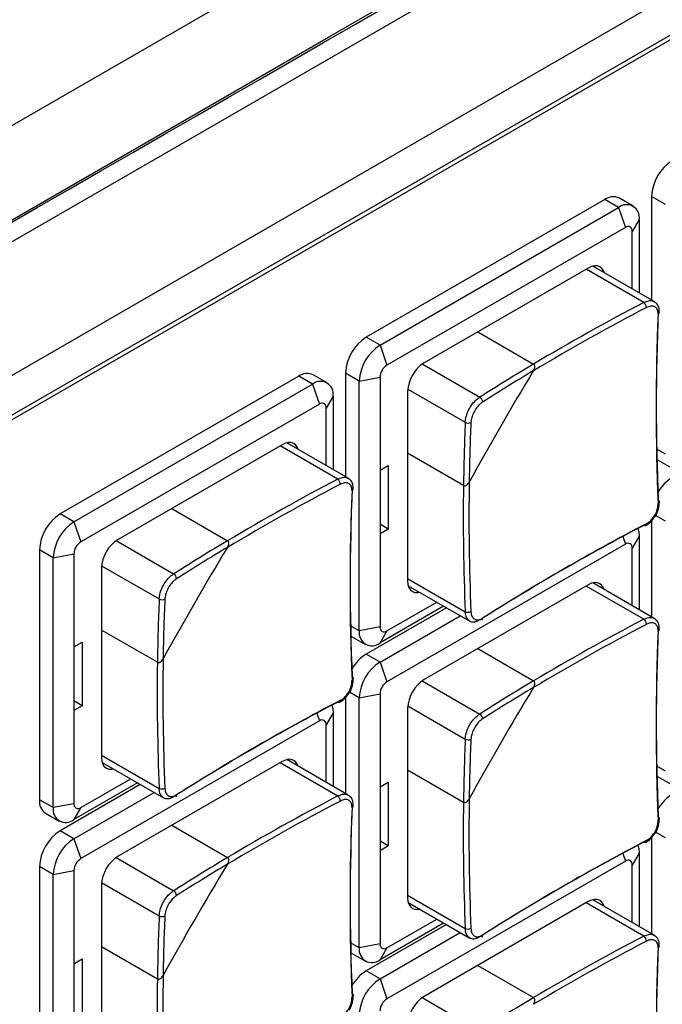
# Model space of a CAD drawing. Header units: millimetres. Extents: x 7146 to 9108, y -1574 to -663.
# Tile 259 of 289: x 8621 to 8654, y -1221 to -1171. Entities that reach past the tile are written whole.
import ezdxf

# ---------------------------------------------------------------- set-up
doc = ezdxf.new("R2010")
doc.units = ezdxf.units.MM
doc.header["$LTSCALE"] = 3

msp = doc.modelspace()

# ---------------------------------------------------------------- linework, layer by layer
at = {"linetype": 'Continuous', "lineweight": 30}
for p, q in [((8801.369, -1086.814), (8615.703, -1193.997)), ((8799.045, -1088.391), (8615.906, -1194.115)), ((8613.289, -1180.53), (8706.632, -1126.644)), ((8706.419, -1139.586), (8613.077, -1193.472)), ((8651.296, -1179.942), (8639.063, -1187.004)), ((8652.003, -1180.35), (8651.296, -1179.942)), ((8652.753, -1180.276), (8652.046, -1179.868)), ((8654.407, -1180.187), (8653.7, -1179.779)), ((8653.7, -1179.779), (8653.7, -1185.098)), ((8639.77, -1187.412), (8652.003, -1180.35)), ((8652.003, -1180.35), (8652.356, -1181.371)), ((8653.064, -1180.963), (8652.71, -1181.575)), ((8653.064, -1180.963), (8653.064, -1184.731)), ((8652.356, -1181.371), (8640.123, -1188.433)), ((8652.71, -1184.527), (8652.71, -1181.575)), ((8650.447, -1183.453), (8642.033, -1188.311)), ((8653.299, -1185.221), (8650.341, -1183.514)), ((8653.835, -1185.176), (8650.682, -1183.356)), ((8644.784, -1186.722), (8647.65, -1188.377)), ((8639.77, -1187.412), (8639.063, -1187.004)), ((8639.77, -1187.412), (8640.123, -1188.433)), ((8641.933, -1188.375), (8644.884, -1190.079)), ((8635.598, -1189.004), (8623.365, -1196.066)), ((8636.305, -1189.412), (8635.598, -1189.004)), ((8637.055, -1189.338), (8636.348, -1188.93)), ((8638.709, -1189.249), (8638.002, -1188.841)), ((8638.002, -1188.841), (8638.002, -1194.16)), ((8638.709, -1189.249), (8639.77, -1189.045)), ((8638.709, -1202.069), (8638.709, -1189.249)), ((8639.77, -1189.045), (8639.77, -1193.822)), ((8624.072, -1196.474), (8636.305, -1189.412)), ((8636.305, -1189.412), (8636.659, -1190.433)), ((8641.19, -1189.661), (8644.142, -1191.365)), ((8637.366, -1190.025), (8637.012, -1190.637)), ((8637.366, -1190.025), (8637.366, -1193.793)), ((8641.184, -1189.78), (8641.184, -1199.497)), ((8636.659, -1190.433), (8624.426, -1197.495)), ((8637.012, -1193.589), (8637.012, -1190.637)), ((8634.749, -1192.515), (8626.335, -1197.373)), ((8637.601, -1194.284), (8634.643, -1192.576)), ((8638.137, -1194.238), (8634.984, -1192.418)), ((8654.407, -1193.007), (8653.962, -1192.75)), ((8644.05, -1194.611), (8641.184, -1192.957)), ((8654.011, -1193.285), (8654.718, -1193.694)), ((8639.77, -1193.822), (8640.194, -1193.577)), ((8640.194, -1193.577), (8640.194, -1196.843)), ((8639.77, -1193.822), (8639.77, -1197.088)), ((8629.086, -1195.785), (8631.952, -1197.439)), ((8624.072, -1196.474), (8623.365, -1196.066)), ((8654.407, -1196.436), (8653.906, -1196.147)), ((8624.072, -1196.474), (8624.426, -1197.495)), ((8640.194, -1196.843), (8639.77, -1196.598)), ((8640.194, -1196.843), (8639.77, -1197.088)), ((8653.7, -1196.416), (8653.7, -1201.347)), ((8639.77, -1197.088), (8639.77, -1201.865)), ((8652.22, -1197.225), (8652.356, -1197.62)), ((8653.064, -1197.212), (8652.71, -1197.824)), ((8653.064, -1197.212), (8653.064, -1200.98)), ((8626.235, -1197.437), (8629.186, -1199.141)), ((8652.356, -1197.62), (8640.123, -1204.682)), ((8652.71, -1200.776), (8652.71, -1197.824)), ((8623.012, -1198.311), (8622.304, -1197.903)), ((8622.304, -1197.903), (8622.304, -1210.723)), ((8623.012, -1198.311), (8624.072, -1198.107)), ((8623.012, -1211.131), (8623.012, -1198.311)), ((8624.072, -1198.107), (8624.072, -1202.884)), ((8625.486, -1198.842), (8625.486, -1208.559)), ((8625.492, -1198.723), (8628.444, -1200.427)), ((8641.184, -1199.375), (8644.142, -1201.082)), ((8641.217, -1199.749), (8644.371, -1201.569)), ((8650.447, -1199.702), (8642.033, -1204.56)), ((8653.299, -1201.471), (8650.341, -1199.763)), ((8653.835, -1201.425), (8650.682, -1199.605)), ((8643.175, -1200.879), (8639.063, -1203.253)), ((8643.034, -1200.797), (8639.77, -1202.682)), ((8640.123, -1202.069), (8642.68, -1200.593)), ((8639.77, -1203.661), (8643.882, -1201.287)), ((8638.709, -1202.069), (8638.264, -1201.812)), ((8639.77, -1201.865), (8638.709, -1202.069)), ((8628.352, -1203.674), (8625.486, -1202.019)), ((8638.313, -1202.348), (8639.02, -1202.756)), ((8640.123, -1202.069), (8639.77, -1202.682)), ((8624.072, -1202.884), (8624.496, -1202.639)), ((8624.072, -1202.884), (8624.072, -1206.15)), ((8624.496, -1202.639), (8624.496, -1205.905)), ((8639.77, -1203.661), (8639.063, -1203.253)), ((8644.784, -1202.972), (8647.65, -1204.626)), ((8639.77, -1203.661), (8640.123, -1204.682)), ((8641.933, -1204.624), (8644.884, -1206.328)), ((8638.709, -1205.498), (8638.208, -1205.209)), ((8638.709, -1205.498), (8639.77, -1205.294)), ((8639.77, -1205.294), (8639.77, -1210.071)), ((8624.496, -1205.905), (8624.072, -1205.66)), ((8624.496, -1205.905), (8624.072, -1206.15)), ((8638.002, -1205.479), (8638.002, -1210.409)), ((8638.709, -1218.318), (8638.709, -1205.498)), ((8641.19, -1205.91), (8644.142, -1207.614)), ((8624.072, -1206.15), (8624.072, -1210.927)), ((8636.522, -1206.287), (8636.659, -1206.682)), ((8637.366, -1206.274), (8637.012, -1206.886)), ((8637.366, -1206.274), (8637.366, -1210.042)), ((8641.184, -1206.029), (8641.184, -1215.746)), ((8636.659, -1206.682), (8624.426, -1213.744)), ((8637.012, -1209.838), (8637.012, -1206.886)), ((8625.486, -1208.437), (8628.444, -1210.144)), ((8625.519, -1208.811), (8628.673, -1210.631)), ((8634.749, -1208.764), (8626.335, -1213.622)), ((8637.601, -1210.533), (8634.643, -1208.825)), ((8638.137, -1210.487), (8634.984, -1208.667)), ((8644.05, -1210.861), (8641.184, -1209.206)), ((8654.407, -1209.256), (8653.962, -1208.999)), ((8627.477, -1209.941), (8623.365, -1212.315)), ((8627.336, -1209.86), (8624.072, -1211.744)), ((8624.426, -1211.131), (8626.982, -1209.655)), ((8639.77, -1210.071), (8640.194, -1209.826)), ((8640.194, -1209.826), (8640.194, -1213.092)), ((8654.011, -1209.535), (8654.718, -1209.943)), ((8624.072, -1212.723), (8628.184, -1210.349)), ((8639.77, -1210.071), (8639.77, -1213.337)), ((8623.012, -1211.131), (8622.304, -1210.723)), ((8624.072, -1210.927), (8623.012, -1211.131)), ((8622.615, -1211.41), (8623.322, -1211.818)), ((8624.426, -1211.131), (8624.072, -1211.744)), ((8624.072, -1212.723), (8623.365, -1212.315)), ((8629.086, -1212.034), (8631.952, -1213.688)), ((8654.407, -1212.686), (8653.906, -1212.396)), ((8624.072, -1212.723), (8624.426, -1213.744)), ((8640.194, -1213.092), (8639.77, -1212.847)), ((8653.7, -1212.666), (8653.7, -1217.596)), ((8640.194, -1213.092), (8639.77, -1213.337)), ((8639.77, -1213.337), (8639.77, -1218.114)), ((8652.22, -1213.474), (8652.356, -1213.869)), ((8653.064, -1213.461), (8652.71, -1214.073)), ((8653.064, -1213.461), (8653.064, -1217.229)), ((8626.235, -1213.686), (8629.186, -1215.39)), ((8652.356, -1213.869), (8640.123, -1220.931)), ((8623.012, -1214.561), (8622.304, -1214.152)), ((8622.304, -1214.152), (8622.304, -1226.972)), ((8623.012, -1214.561), (8624.072, -1214.356)), ((8624.072, -1214.356), (8624.072, -1219.133)), ((8652.71, -1217.025), (8652.71, -1214.073)), ((8623.012, -1227.38), (8623.012, -1214.561)), ((8625.492, -1214.972), (8628.444, -1216.676)), ((8625.486, -1215.092), (8625.486, -1224.808)), ((8641.184, -1215.624), (8644.142, -1217.331)), ((8641.217, -1215.998), (8644.371, -1217.819)), ((8650.447, -1215.951), (8642.033, -1220.809)), ((8653.299, -1217.72), (8650.341, -1216.012)), ((8653.835, -1217.675), (8650.682, -1215.854)), ((8643.034, -1217.047), (8639.77, -1218.931)), ((8640.123, -1218.318), (8642.68, -1216.842)), ((8643.175, -1217.128), (8639.063, -1219.502)), ((8639.77, -1219.911), (8643.882, -1217.537)), ((8628.352, -1219.923), (8625.486, -1218.268)), ((8638.709, -1218.318), (8638.264, -1218.061)), ((8639.77, -1218.114), (8638.709, -1218.318)), ((8640.123, -1218.318), (8639.77, -1218.931)), ((8624.072, -1219.133), (8624.496, -1218.888)), ((8624.496, -1218.888), (8624.496, -1222.155)), ((8638.313, -1218.597), (8639.02, -1219.005)), ((8624.072, -1219.133), (8624.072, -1222.399)), ((8639.77, -1219.911), (8639.063, -1219.502)), ((8644.784, -1219.221), (8647.65, -1220.875)), ((8639.77, -1219.911), (8640.123, -1220.931)), ((8641.933, -1220.874), (8644.884, -1222.577))]:
    msp.add_line(p, q, dxfattribs=at)
at = {"linetype": 'Continuous', "lineweight": 30, "flags": 128}
for points in [[(8607.426, -1188.757), (8607.427, -1188.757), (8608.841, -1187.941), (8614.498, -1184.676), (8637.126, -1171.615), (8727.637, -1119.367), (8730.782, -1117.551), (8765.536, -1097.486), (8800.289, -1077.421), (8808.398, -1072.739), (8808.398, -1072.739)], [(8808.229, -1073.947), (8808.229, -1073.947), (8806.814, -1074.764), (8801.158, -1078.029), (8778.531, -1091.091), (8688.023, -1143.34), (8647.587, -1166.684), (8614.803, -1185.61), (8607.131, -1190.039), (8607.131, -1190.039)], [(8651.263, -1183.691), (8651.231, -1183.605), (8651.153, -1183.481), (8651.047, -1183.394), (8650.919, -1183.346), (8650.772, -1183.34), (8650.613, -1183.376), (8650.447, -1183.453)], [(8635.565, -1192.753), (8635.533, -1192.667), (8635.455, -1192.543), (8635.349, -1192.456), (8635.221, -1192.408), (8635.074, -1192.402), (8634.915, -1192.438), (8634.749, -1192.515)], [(8654.041, -1195.367), (8654.067, -1195.384), (8654.085, -1195.403), (8654.097, -1195.424), (8654.1, -1195.446), (8654.094, -1195.468), (8654.081, -1195.49), (8654.06, -1195.51), (8654.033, -1195.527)], [(8652.993, -1196.814), (8653.043, -1196.985), (8653.064, -1197.212)], [(8653.433, -1196.566), (8653.432, -1196.598), (8653.425, -1196.626), (8653.413, -1196.648), (8653.396, -1196.664), (8653.376, -1196.673), (8653.352, -1196.674), (8653.326, -1196.667), (8653.299, -1196.653)], [(8641.184, -1199.497), (8641.2, -1199.679), (8641.249, -1199.835), (8641.327, -1199.959), (8641.433, -1200.046), (8641.561, -1200.094), (8641.708, -1200.1), (8641.798, -1200.084)], [(8651.263, -1199.94), (8651.231, -1199.854), (8651.153, -1199.73), (8651.047, -1199.643), (8650.919, -1199.595), (8650.772, -1199.589), (8650.613, -1199.625), (8650.447, -1199.702)], [(8638.343, -1204.429), (8638.369, -1204.446), (8638.388, -1204.465), (8638.399, -1204.486), (8638.402, -1204.508), (8638.397, -1204.53), (8638.383, -1204.552), (8638.363, -1204.572), (8638.335, -1204.589)], [(8637.295, -1205.876), (8637.345, -1206.047), (8637.366, -1206.274)], [(8637.735, -1205.628), (8637.734, -1205.661), (8637.727, -1205.688), (8637.715, -1205.711), (8637.699, -1205.726), (8637.678, -1205.735), (8637.654, -1205.736), (8637.628, -1205.729), (8637.601, -1205.715)], [(8625.486, -1208.559), (8625.503, -1208.741), (8625.551, -1208.897), (8625.629, -1209.021), (8625.735, -1209.109), (8625.863, -1209.156), (8626.01, -1209.162), (8626.1, -1209.146)], [(8635.565, -1209.002), (8635.533, -1208.917), (8635.455, -1208.792), (8635.349, -1208.705), (8635.221, -1208.657), (8635.074, -1208.651), (8634.915, -1208.687), (8634.749, -1208.764)], [(8654.041, -1211.616), (8654.067, -1211.633), (8654.085, -1211.652), (8654.097, -1211.673), (8654.1, -1211.695), (8654.094, -1211.718), (8654.081, -1211.739), (8654.06, -1211.759), (8654.033, -1211.776)], [(8653.433, -1212.815), (8653.432, -1212.848), (8653.425, -1212.875), (8653.413, -1212.898), (8653.396, -1212.913), (8653.376, -1212.922), (8653.352, -1212.923), (8653.326, -1212.916), (8653.299, -1212.902)], [(8652.988, -1213.05), (8653.043, -1213.234), (8653.064, -1213.461)], [(8641.184, -1215.746), (8641.2, -1215.928), (8641.249, -1216.084), (8641.327, -1216.208), (8641.433, -1216.296), (8641.561, -1216.343), (8641.708, -1216.349), (8641.798, -1216.333)], [(8651.263, -1216.189), (8651.231, -1216.104), (8651.153, -1215.979), (8651.047, -1215.892), (8650.919, -1215.844), (8650.772, -1215.838), (8650.613, -1215.874), (8650.447, -1215.951)], [(8638.343, -1220.678), (8638.369, -1220.695), (8638.388, -1220.714), (8638.399, -1220.735), (8638.402, -1220.757), (8638.397, -1220.78), (8638.383, -1220.801), (8638.363, -1220.821), (8638.335, -1220.838)]]:
    msp.add_lwpolyline(points, dxfattribs=at)
at = {"linetype": 'Continuous', "lineweight": 30}
for centre, radius, start, end in [((8656.003, -1179.884), 2.305, 122.6054, 177.3945), ((8651.735, -1180.555), 0.754, 65.693, 125.6175), ((8652.417, -1180.858), 0.655, 350.7858, 129.2032), ((8652.494, -1181.54), 0.218, 350.7871, 129.2023), ((8708.27, -1290.269), 118.562, 117.62308, 120.75044), ((8653.114, -1185.481), 0.318, 0.3606, 54.649), ((8708.242, -1290.222), 118.216, 117.62186, 120.83733), ((8769.615, -1190.509), 115.676, 177.59286, 182.40714), ((8769.451, -1190.676), 115.52, 177.59353, 182.40647), ((8653.992, -1185.725), 0.108, 291.9237, 350.6391), ((8640.305, -1188.946), 2.305, 122.6055, 177.3946), ((8641.012, -1189.354), 2.305, 122.6055, 177.3946), ((8640.538, -1189.08), 0.768, 122.606, 177.3939), ((8643.026, -1189.864), 1.844, 122.6056, 177.3945), ((8775.941, -1266.602), 150.087, 148.73974, 151.26027), ((8703.968, -1282.974), 110.092, 120.76751, 122.45761), ((8703.966, -1282.988), 109.814, 120.85649, 122.45763), ((8636.037, -1189.618), 0.754, 65.6928, 125.6177), ((8636.719, -1189.92), 0.655, 350.7858, 129.2036), ((8644.74, -1190.333), 0.292, 0.8339, 60.4115), ((8636.797, -1190.602), 0.218, 350.7856, 129.2039), ((8754.144, -1196.091), 110.103, 177.53972, 179.2298), ((8644.29, -1191.113), 0.292, 239.5935, 299.1598), ((8754.155, -1196.083), 109.824, 177.5397, 179.14083), ((8692.572, -1299.331), 118.562, 117.62308, 120.75044), ((8637.417, -1194.543), 0.318, 0.3585, 54.651), ((8655.901, -1196.021), 2.156, 121.9296, 150.4678), ((8692.544, -1299.284), 118.216, 117.62186, 120.83733), ((8753.917, -1199.571), 115.676, 177.59286, 182.40714), ((8638.295, -1194.787), 0.108, 291.927, 350.6335), ((8762.61, -1196.17), 118.57, 179.24686, 182.37424), ((8762.555, -1196.169), 118.224, 179.15997, 182.37547), ((8753.753, -1199.738), 115.52, 177.59353, 182.40647), ((8624.607, -1198.008), 2.305, 122.6053, 177.3946), ((8625.314, -1198.416), 2.305, 122.6053, 177.3946), ((8706.869, -1299.166), 115.667, 117.59017, 122.40445), ((8706.932, -1298.941), 115.511, 117.59084, 122.40378), ((8624.84, -1198.142), 0.768, 122.6049, 177.3951), ((8627.329, -1198.926), 1.844, 122.6056, 177.3945), ((8760.248, -1275.667), 150.092, 148.73978, 151.26022), ((8688.271, -1292.037), 110.093, 120.76752, 122.4576), ((8688.268, -1292.05), 109.814, 120.85649, 122.45763), ((8652.494, -1197.789), 0.218, 350.7873, 129.202), ((8629.042, -1199.395), 0.292, 0.8363, 60.4115), ((8738.446, -1205.154), 110.103, 177.53972, 179.2298), ((8628.592, -1200.175), 0.292, 239.5935, 299.1585), ((8738.457, -1205.145), 109.824, 177.5397, 179.14083), ((8644.274, -1200.793), 0.318, 245.3546, 299.6369), ((8639.985, -1201.9), 0.218, 170.7871, 309.2021), ((8644.932, -1201.434), 0.101, 305.8946, 10.2294), ((8708.242, -1306.471), 118.216, 117.62186, 120.83733), ((8708.27, -1306.518), 118.562, 117.62308, 120.75044), ((8653.114, -1201.73), 0.318, 0.3609, 54.6487), ((8639.356, -1202.174), 0.655, 170.7858, 309.2032), ((8769.451, -1206.925), 115.52, 177.59353, 182.40647), ((8769.615, -1206.758), 115.676, 177.59286, 182.40714), ((8653.992, -1201.974), 0.108, 291.9227, 350.6396), ((8640.203, -1205.083), 2.156, 121.9297, 150.4677), ((8746.912, -1205.232), 118.57, 179.24686, 182.37424), ((8746.857, -1205.231), 118.224, 179.15997, 182.37547), ((8641.012, -1205.603), 2.305, 122.6055, 177.3946), ((8640.538, -1205.329), 0.768, 122.6062, 177.3938), ((8643.026, -1206.113), 1.844, 122.6055, 177.3945), ((8703.968, -1299.223), 110.092, 120.76751, 122.45761), ((8775.944, -1282.853), 150.09, 148.73977, 151.26023), ((8703.966, -1299.237), 109.814, 120.85649, 122.45763), ((8691.171, -1308.229), 115.667, 117.59017, 122.40445), ((8691.234, -1308.003), 115.511, 117.59084, 122.40378), ((8644.74, -1206.582), 0.292, 0.8343, 60.4113), ((8636.797, -1206.851), 0.218, 350.7858, 129.2035), ((8754.144, -1212.341), 110.103, 177.53972, 179.2298), ((8644.29, -1207.362), 0.292, 239.5925, 299.1607), ((8754.155, -1212.332), 109.824, 177.5397, 179.14082), ((8628.577, -1209.855), 0.318, 245.3546, 299.6358), ((8629.234, -1210.496), 0.101, 305.879, 10.241), ((8655.901, -1212.27), 2.156, 121.93, 150.4673), ((8623.006, -1210.819), 0.708, 172.1957, 236.4923), ((8624.288, -1210.962), 0.218, 170.785, 309.2043), ((8692.544, -1315.533), 118.216, 117.62186, 120.83733), ((8692.572, -1315.58), 118.562, 117.62308, 120.75044), ((8637.417, -1210.792), 0.318, 0.3589, 54.6508), ((8753.917, -1215.82), 115.676, 177.59286, 182.40714), ((8762.61, -1212.419), 118.57, 179.24686, 182.37424), ((8762.555, -1212.418), 118.224, 179.15997, 182.37547), ((8623.658, -1211.236), 0.655, 170.7858, 309.2037), ((8753.753, -1215.988), 115.52, 177.59353, 182.40647), ((8638.295, -1211.036), 0.108, 291.9259, 350.634), ((8624.607, -1214.257), 2.305, 122.6053, 177.3946), ((8625.314, -1214.665), 2.305, 122.6053, 177.3946), ((8706.869, -1315.416), 115.667, 117.59017, 122.40445), ((8706.932, -1315.19), 115.511, 117.59084, 122.40378), ((8624.84, -1214.391), 0.768, 122.6051, 177.3949), ((8627.329, -1215.175), 1.844, 122.6055, 177.3945), ((8688.271, -1308.286), 110.093, 120.76752, 122.4576), ((8652.494, -1214.038), 0.218, 350.787, 129.2023), ((8760.251, -1291.918), 150.096, 148.73981, 151.26019), ((8688.268, -1308.3), 109.814, 120.85649, 122.45763), ((8629.042, -1215.644), 0.292, 0.8367, 60.4113), ((8738.446, -1221.403), 110.103, 177.53972, 179.2298), ((8628.592, -1216.424), 0.292, 239.5926, 299.1595), ((8738.457, -1221.394), 109.824, 177.5397, 179.14082), ((8644.274, -1217.042), 0.318, 245.3538, 299.6383), ((8644.933, -1217.683), 0.101, 305.6967, 10.4267), ((8708.242, -1322.72), 118.216, 117.62186, 120.83733), ((8708.27, -1322.767), 118.562, 117.62308, 120.75044), ((8653.114, -1217.98), 0.318, 0.3598, 54.6498), ((8639.356, -1218.423), 0.655, 170.7859, 309.2031), ((8639.985, -1218.149), 0.218, 170.7869, 309.2031), ((8769.451, -1223.175), 115.52, 177.59353, 182.40647), ((8769.615, -1223.007), 115.676, 177.59286, 182.40714), ((8653.992, -1218.223), 0.108, 291.925, 350.6374), ((8640.203, -1221.332), 2.156, 121.9301, 150.4672), ((8746.912, -1221.481), 118.57, 179.24686, 182.37424), ((8746.857, -1221.48), 118.224, 179.15997, 182.37547), ((8641.012, -1221.852), 2.305, 122.6057, 177.3945), ((8640.538, -1221.578), 0.768, 122.606, 177.394), ((8643.026, -1222.362), 1.844, 122.6056, 177.3945), ((8703.968, -1315.472), 110.092, 120.76751, 122.45761)]:
    msp.add_arc(centre, radius, start, end, dxfattribs=at)
for points, knots in [([(8614.832, -1184.603), (8616.742, -1183.501), (8653.452, -1162.309), (8707.631, -1131.103), (8768.369, -1095.88), (8795.748, -1080.266), (8805.925, -1074.254), (8807.89, -1073.199), (8808.589, -1072.659), (8808.826, -1072.475)], [0, 0, 0, 0, 0.029527, 0.567428, 0.836378, 0.970853, 0.987662, 0.995807, 1, 1, 1, 1]), ([(8653.299, -1185.221), (8653.384, -1185.186), (8653.555, -1185.114), (8653.741, -1185.116), (8653.811, -1185.173), (8653.828, -1185.187)], [0, 0, 0, 0, 0.429456, 0.859029, 1, 1, 1, 1]), ([(8654.094, -1185.742), (8654.092, -1185.649), (8654.087, -1185.467), (8653.979, -1185.268), (8653.867, -1185.208), (8653.828, -1185.187)], [0, 0, 0, 0, 0.406446, 0.790552, 1, 1, 1, 1]), ([(8654.033, -1185.826), (8654.032, -1185.777), (8654.03, -1185.655), (8653.962, -1185.505), (8653.827, -1185.408), (8653.644, -1185.391), (8653.503, -1185.45), (8653.433, -1185.479)], [0, 0, 0, 0, 0.1426509, 0.3567638, 0.5709968, 0.7855048, 1, 1, 1, 1]), ([(8647.644, -1188.718), (8647.664, -1188.679), (8647.699, -1188.61), (8647.713, -1188.512), (8647.703, -1188.445), (8647.681, -1188.4), (8647.659, -1188.384), (8647.65, -1188.377)], [0, 0, 0, 0, 0.332475, 0.576144, 0.752676, 0.891575, 1, 1, 1, 1]), ([(8647.644, -1188.718), (8647.664, -1188.679), (8647.699, -1188.61), (8647.713, -1188.512), (8647.703, -1188.445), (8647.681, -1188.4), (8647.659, -1188.384), (8647.65, -1188.377)], [0, 0, 0, 0, 0.332475, 0.576144, 0.752676, 0.891575, 1, 1, 1, 1]), ([(8644.142, -1191.365), (8644.153, -1191.266), (8644.175, -1191.067), (8644.307, -1190.739), (8644.494, -1190.436), (8644.698, -1190.21), (8644.831, -1190.116), (8644.884, -1190.079)], [0, 0, 0, 0, 0.214469, 0.428995, 0.643255, 0.857373, 1, 1, 1, 1]), ([(8645.032, -1190.329), (8644.989, -1190.359), (8644.883, -1190.435), (8644.719, -1190.619), (8644.568, -1190.864), (8644.461, -1191.129), (8644.442, -1191.288), (8644.432, -1191.368)], [0, 0, 0, 0, 0.142651, 0.35676, 0.570992, 0.785502, 1, 1, 1, 1]), ([(8637.601, -1194.284), (8637.686, -1194.248), (8637.857, -1194.177), (8638.043, -1194.178), (8638.113, -1194.235), (8638.13, -1194.249)], [0, 0, 0, 0, 0.429465, 0.859029, 1, 1, 1, 1]), ([(8638.397, -1194.805), (8638.394, -1194.711), (8638.389, -1194.529), (8638.281, -1194.33), (8638.17, -1194.27), (8638.13, -1194.249)], [0, 0, 0, 0, 0.406446, 0.790552, 1, 1, 1, 1]), ([(8638.335, -1194.888), (8638.334, -1194.839), (8638.332, -1194.717), (8638.264, -1194.567), (8638.129, -1194.47), (8637.946, -1194.453), (8637.805, -1194.512), (8637.735, -1194.541)], [0, 0, 0, 0, 0.14265, 0.356764, 0.570993, 0.785505, 1, 1, 1, 1]), ([(8644.05, -1194.611), (8644.059, -1194.616), (8644.081, -1194.626), (8644.127, -1194.626), (8644.19, -1194.604), (8644.266, -1194.547), (8644.317, -1194.483), (8644.34, -1194.441), (8644.343, -1194.436)], [0, 0, 0, 0, 0.092407, 0.2219, 0.396293, 0.637994, 0.95652, 1, 1, 1, 1]), ([(8644.05, -1194.611), (8644.059, -1194.616), (8644.081, -1194.626), (8644.127, -1194.626), (8644.19, -1194.604), (8644.266, -1194.547), (8644.317, -1194.483), (8644.34, -1194.441), (8644.343, -1194.436)], [0, 0, 0, 0, 0.092407, 0.2219, 0.396293, 0.637994, 0.95652, 1, 1, 1, 1]), ([(8653.433, -1196.566), (8653.48, -1196.538), (8653.596, -1196.468), (8653.77, -1196.29), (8653.922, -1196.046), (8654.022, -1195.777), (8654.029, -1195.61), (8654.033, -1195.527)], [0, 0, 0, 0, 0.1426509, 0.35676, 0.5709928, 0.7855035, 1, 1, 1, 1]), ([(8653.874, -1196.199), (8653.881, -1196.19), (8653.97, -1196.08), (8654.073, -1195.804), (8654.09, -1195.562), (8654.099, -1195.441)], [0, 0, 0, 0, 0.0400438, 0.5200469, 1, 1, 1, 1]), ([(8653.39, -1196.662), (8653.481, -1196.608), (8653.666, -1196.497), (8653.803, -1196.3), (8653.874, -1196.199)], [0, 0, 0, 0, 0.486106, 1, 1, 1, 1]), ([(8631.946, -1197.781), (8631.966, -1197.741), (8632.001, -1197.672), (8632.015, -1197.575), (8632.005, -1197.507), (8631.983, -1197.462), (8631.961, -1197.446), (8631.952, -1197.439)], [0, 0, 0, 0, 0.332487, 0.576145, 0.752676, 0.891575, 1, 1, 1, 1]), ([(8631.946, -1197.781), (8631.966, -1197.741), (8632.001, -1197.672), (8632.015, -1197.575), (8632.005, -1197.507), (8631.983, -1197.462), (8631.961, -1197.446), (8631.952, -1197.439)], [0, 0, 0, 0, 0.332487, 0.576145, 0.752676, 0.891575, 1, 1, 1, 1]), ([(8628.444, -1200.427), (8628.455, -1200.328), (8628.477, -1200.129), (8628.609, -1199.801), (8628.796, -1199.498), (8629, -1199.272), (8629.133, -1199.179), (8629.186, -1199.141)], [0, 0, 0, 0, 0.21447, 0.428997, 0.643258, 0.857377, 1, 1, 1, 1]), ([(8629.334, -1199.391), (8629.292, -1199.421), (8629.185, -1199.497), (8629.021, -1199.681), (8628.87, -1199.926), (8628.763, -1200.191), (8628.744, -1200.35), (8628.734, -1200.43)], [0, 0, 0, 0, 0.14265, 0.356764, 0.570995, 0.785502, 1, 1, 1, 1]), ([(8644.377, -1201.558), (8644.338, -1201.535), (8644.24, -1201.478), (8644.162, -1201.301), (8644.148, -1201.144), (8644.142, -1201.082)], [0, 0, 0, 0, 0.2856242, 0.7143926, 1, 1, 1, 1]), ([(8644.432, -1201.069), (8644.437, -1201.12), (8644.449, -1201.248), (8644.526, -1201.404), (8644.663, -1201.501), (8644.839, -1201.515), (8644.968, -1201.449), (8645.032, -1201.416)], [0, 0, 0, 0, 0.142651, 0.356764, 0.570996, 0.785505, 1, 1, 1, 1]), ([(8653.299, -1201.471), (8653.384, -1201.435), (8653.555, -1201.364), (8653.741, -1201.365), (8653.811, -1201.422), (8653.828, -1201.436)], [0, 0, 0, 0, 0.429456, 0.85903, 1, 1, 1, 1]), ([(8644.884, -1201.511), (8644.804, -1201.55), (8644.645, -1201.628), (8644.466, -1201.63), (8644.395, -1201.572), (8644.377, -1201.558)], [0, 0, 0, 0, 0.428404, 0.8569243, 1, 1, 1, 1]), ([(8654.033, -1202.075), (8654.032, -1202.026), (8654.03, -1201.904), (8653.962, -1201.754), (8653.827, -1201.657), (8653.644, -1201.64), (8653.503, -1201.699), (8653.433, -1201.728)], [0, 0, 0, 0, 0.142651, 0.356762, 0.570996, 0.785504, 1, 1, 1, 1]), ([(8654.094, -1201.992), (8654.092, -1201.898), (8654.087, -1201.716), (8653.979, -1201.517), (8653.867, -1201.457), (8653.828, -1201.436)], [0, 0, 0, 0, 0.406447, 0.790551, 1, 1, 1, 1]), ([(8628.352, -1203.674), (8628.362, -1203.678), (8628.383, -1203.688), (8628.429, -1203.688), (8628.492, -1203.666), (8628.569, -1203.609), (8628.619, -1203.545), (8628.642, -1203.503), (8628.645, -1203.498)], [0, 0, 0, 0, 0.092406, 0.221899, 0.396302, 0.637993, 0.956533, 1, 1, 1, 1]), ([(8628.352, -1203.674), (8628.362, -1203.678), (8628.383, -1203.688), (8628.429, -1203.688), (8628.492, -1203.666), (8628.569, -1203.609), (8628.619, -1203.545), (8628.642, -1203.503), (8628.645, -1203.498)], [0, 0, 0, 0, 0.092406, 0.221899, 0.396302, 0.637993, 0.956533, 1, 1, 1, 1]), ([(8637.735, -1205.628), (8637.782, -1205.6), (8637.899, -1205.53), (8638.072, -1205.352), (8638.225, -1205.108), (8638.324, -1204.839), (8638.332, -1204.672), (8638.335, -1204.589)], [0, 0, 0, 0, 0.142651, 0.356764, 0.570997, 0.785504, 1, 1, 1, 1]), ([(8638.176, -1205.261), (8638.183, -1205.252), (8638.273, -1205.142), (8638.375, -1204.866), (8638.392, -1204.624), (8638.401, -1204.503)], [0, 0, 0, 0, 0.040051, 0.520047, 1, 1, 1, 1]), ([(8647.644, -1204.968), (8647.664, -1204.928), (8647.699, -1204.859), (8647.713, -1204.762), (8647.703, -1204.694), (8647.681, -1204.649), (8647.659, -1204.633), (8647.65, -1204.626)], [0, 0, 0, 0, 0.3324701, 0.5761444, 0.7526749, 0.8915749, 1, 1, 1, 1]), ([(8647.644, -1204.968), (8647.664, -1204.928), (8647.699, -1204.859), (8647.713, -1204.762), (8647.703, -1204.694), (8647.681, -1204.649), (8647.659, -1204.633), (8647.65, -1204.626)], [0, 0, 0, 0, 0.3324701, 0.5761444, 0.7526749, 0.8915749, 1, 1, 1, 1]), ([(8637.693, -1205.724), (8637.783, -1205.67), (8637.968, -1205.559), (8638.106, -1205.362), (8638.176, -1205.261)], [0, 0, 0, 0, 0.48611, 1, 1, 1, 1]), ([(8644.142, -1207.614), (8644.153, -1207.515), (8644.175, -1207.316), (8644.307, -1206.988), (8644.494, -1206.685), (8644.698, -1206.459), (8644.831, -1206.366), (8644.884, -1206.328)], [0, 0, 0, 0, 0.214469, 0.428996, 0.643255, 0.857373, 1, 1, 1, 1]), ([(8645.032, -1206.578), (8644.989, -1206.608), (8644.883, -1206.684), (8644.719, -1206.868), (8644.568, -1207.113), (8644.461, -1207.378), (8644.442, -1207.538), (8644.432, -1207.617)], [0, 0, 0, 0, 0.142651, 0.356761, 0.570993, 0.785502, 1, 1, 1, 1]), ([(8628.679, -1210.62), (8628.64, -1210.597), (8628.542, -1210.54), (8628.465, -1210.363), (8628.45, -1210.207), (8628.444, -1210.144)], [0, 0, 0, 0, 0.2856242, 0.7143926, 1, 1, 1, 1]), ([(8628.734, -1210.131), (8628.739, -1210.182), (8628.752, -1210.31), (8628.829, -1210.466), (8628.965, -1210.564), (8629.141, -1210.577), (8629.27, -1210.511), (8629.334, -1210.478)], [0, 0, 0, 0, 0.142651, 0.356764, 0.570993, 0.7855, 1, 1, 1, 1]), ([(8637.601, -1210.533), (8637.686, -1210.497), (8637.857, -1210.426), (8638.043, -1210.427), (8638.113, -1210.484), (8638.13, -1210.499)], [0, 0, 0, 0, 0.429465, 0.85903, 1, 1, 1, 1]), ([(8629.186, -1210.573), (8629.107, -1210.612), (8628.947, -1210.69), (8628.769, -1210.692), (8628.697, -1210.634), (8628.679, -1210.62)], [0, 0, 0, 0, 0.428407, 0.856923, 1, 1, 1, 1]), ([(8638.335, -1211.137), (8638.334, -1211.088), (8638.332, -1210.967), (8638.264, -1210.816), (8638.129, -1210.719), (8637.946, -1210.702), (8637.805, -1210.761), (8637.735, -1210.79)], [0, 0, 0, 0, 0.14265, 0.356763, 0.570992, 0.785505, 1, 1, 1, 1]), ([(8638.397, -1211.054), (8638.394, -1210.96), (8638.389, -1210.778), (8638.281, -1210.579), (8638.17, -1210.52), (8638.13, -1210.499)], [0, 0, 0, 0, 0.406447, 0.790551, 1, 1, 1, 1]), ([(8644.05, -1210.861), (8644.059, -1210.865), (8644.081, -1210.875), (8644.127, -1210.875), (8644.19, -1210.853), (8644.266, -1210.796), (8644.317, -1210.732), (8644.34, -1210.69), (8644.343, -1210.685)], [0, 0, 0, 0, 0.092407, 0.2218998, 0.3962921, 0.6379893, 0.9565165, 1, 1, 1, 1]), ([(8644.05, -1210.861), (8644.059, -1210.865), (8644.081, -1210.875), (8644.127, -1210.875), (8644.19, -1210.853), (8644.266, -1210.796), (8644.317, -1210.732), (8644.34, -1210.69), (8644.343, -1210.685)], [0, 0, 0, 0, 0.092407, 0.2218998, 0.3962921, 0.6379893, 0.9565165, 1, 1, 1, 1]), ([(8653.433, -1212.815), (8653.48, -1212.787), (8653.596, -1212.717), (8653.77, -1212.539), (8653.922, -1212.295), (8654.022, -1212.026), (8654.029, -1211.859), (8654.033, -1211.776)], [0, 0, 0, 0, 0.1426504, 0.3567596, 0.570991, 0.7855025, 1, 1, 1, 1]), ([(8653.874, -1212.448), (8653.881, -1212.439), (8653.97, -1212.329), (8654.073, -1212.053), (8654.09, -1211.811), (8654.099, -1211.69)], [0, 0, 0, 0, 0.040044, 0.520047, 1, 1, 1, 1]), ([(8653.39, -1212.911), (8653.481, -1212.857), (8653.666, -1212.746), (8653.803, -1212.549), (8653.874, -1212.448)], [0, 0, 0, 0, 0.486107, 1, 1, 1, 1]), ([(8631.946, -1214.03), (8631.966, -1213.99), (8632.001, -1213.922), (8632.015, -1213.824), (8632.005, -1213.756), (8631.983, -1213.711), (8631.961, -1213.695), (8631.952, -1213.688)], [0, 0, 0, 0, 0.332483, 0.576145, 0.752675, 0.891575, 1, 1, 1, 1]), ([(8631.946, -1214.03), (8631.966, -1213.99), (8632.001, -1213.922), (8632.015, -1213.824), (8632.005, -1213.756), (8631.983, -1213.711), (8631.961, -1213.695), (8631.952, -1213.688)], [0, 0, 0, 0, 0.332483, 0.576145, 0.752675, 0.891575, 1, 1, 1, 1]), ([(8628.444, -1216.676), (8628.455, -1216.577), (8628.477, -1216.379), (8628.609, -1216.05), (8628.796, -1215.747), (8629, -1215.521), (8629.133, -1215.428), (8629.186, -1215.39)], [0, 0, 0, 0, 0.21447, 0.428998, 0.643258, 0.857377, 1, 1, 1, 1]), ([(8629.334, -1215.64), (8629.292, -1215.671), (8629.185, -1215.747), (8629.021, -1215.93), (8628.87, -1216.175), (8628.763, -1216.44), (8628.744, -1216.6), (8628.734, -1216.68)], [0, 0, 0, 0, 0.142651, 0.356765, 0.570996, 0.785502, 1, 1, 1, 1]), ([(8644.377, -1217.807), (8644.338, -1217.784), (8644.24, -1217.727), (8644.162, -1217.55), (8644.148, -1217.394), (8644.142, -1217.331)], [0, 0, 0, 0, 0.285622, 0.714391, 1, 1, 1, 1]), ([(8644.432, -1217.318), (8644.437, -1217.369), (8644.449, -1217.497), (8644.526, -1217.653), (8644.663, -1217.751), (8644.839, -1217.764), (8644.968, -1217.698), (8645.032, -1217.665)], [0, 0, 0, 0, 0.1426508, 0.3567641, 0.5709975, 0.7855052, 1, 1, 1, 1]), ([(8644.884, -1217.76), (8644.804, -1217.799), (8644.645, -1217.877), (8644.466, -1217.879), (8644.395, -1217.821), (8644.377, -1217.807)], [0, 0, 0, 0, 0.428403, 0.856924, 1, 1, 1, 1]), ([(8653.299, -1217.72), (8653.384, -1217.684), (8653.555, -1217.613), (8653.741, -1217.614), (8653.811, -1217.671), (8653.828, -1217.686)], [0, 0, 0, 0, 0.429456, 0.859027, 1, 1, 1, 1]), ([(8654.033, -1218.324), (8654.032, -1218.275), (8654.03, -1218.154), (8653.962, -1218.003), (8653.827, -1217.906), (8653.644, -1217.889), (8653.503, -1217.948), (8653.433, -1217.978)], [0, 0, 0, 0, 0.1426508, 0.3567641, 0.5709975, 0.7855052, 1, 1, 1, 1]), ([(8654.094, -1218.241), (8654.092, -1218.147), (8654.087, -1217.965), (8653.979, -1217.766), (8653.867, -1217.707), (8653.828, -1217.686)], [0, 0, 0, 0, 0.406447, 0.790555, 1, 1, 1, 1]), ([(8628.352, -1219.923), (8628.362, -1219.927), (8628.383, -1219.937), (8628.429, -1219.937), (8628.492, -1219.915), (8628.569, -1219.858), (8628.619, -1219.794), (8628.642, -1219.752), (8628.645, -1219.747)], [0, 0, 0, 0, 0.092406, 0.221899, 0.396301, 0.637988, 0.95653, 1, 1, 1, 1]), ([(8628.352, -1219.923), (8628.362, -1219.927), (8628.383, -1219.937), (8628.429, -1219.937), (8628.492, -1219.915), (8628.569, -1219.858), (8628.619, -1219.794), (8628.642, -1219.752), (8628.645, -1219.747)], [0, 0, 0, 0, 0.092406, 0.221899, 0.396301, 0.637988, 0.95653, 1, 1, 1, 1]), ([(8637.735, -1221.877), (8637.782, -1221.849), (8637.899, -1221.779), (8638.072, -1221.601), (8638.225, -1221.357), (8638.324, -1221.088), (8638.332, -1220.921), (8638.335, -1220.838)], [0, 0, 0, 0, 0.1426501, 0.3567639, 0.5709948, 0.7855031, 1, 1, 1, 1]), ([(8638.176, -1221.51), (8638.183, -1221.501), (8638.273, -1221.391), (8638.375, -1221.115), (8638.392, -1220.873), (8638.401, -1220.752)], [0, 0, 0, 0, 0.040051, 0.520047, 1, 1, 1, 1]), ([(8647.644, -1221.217), (8647.664, -1221.177), (8647.699, -1221.109), (8647.713, -1221.011), (8647.703, -1220.943), (8647.681, -1220.898), (8647.659, -1220.882), (8647.65, -1220.875)], [0, 0, 0, 0, 0.332476, 0.576145, 0.752675, 0.891575, 1, 1, 1, 1]), ([(8647.644, -1221.217), (8647.664, -1221.177), (8647.699, -1221.109), (8647.713, -1221.011), (8647.703, -1220.943), (8647.681, -1220.898), (8647.659, -1220.882), (8647.65, -1220.875)], [0, 0, 0, 0, 0.332476, 0.576145, 0.752675, 0.891575, 1, 1, 1, 1])]:
    msp.add_open_spline(points, degree=3, knots=knots, dxfattribs=at)

doc.saveas('drawing.dxf')
